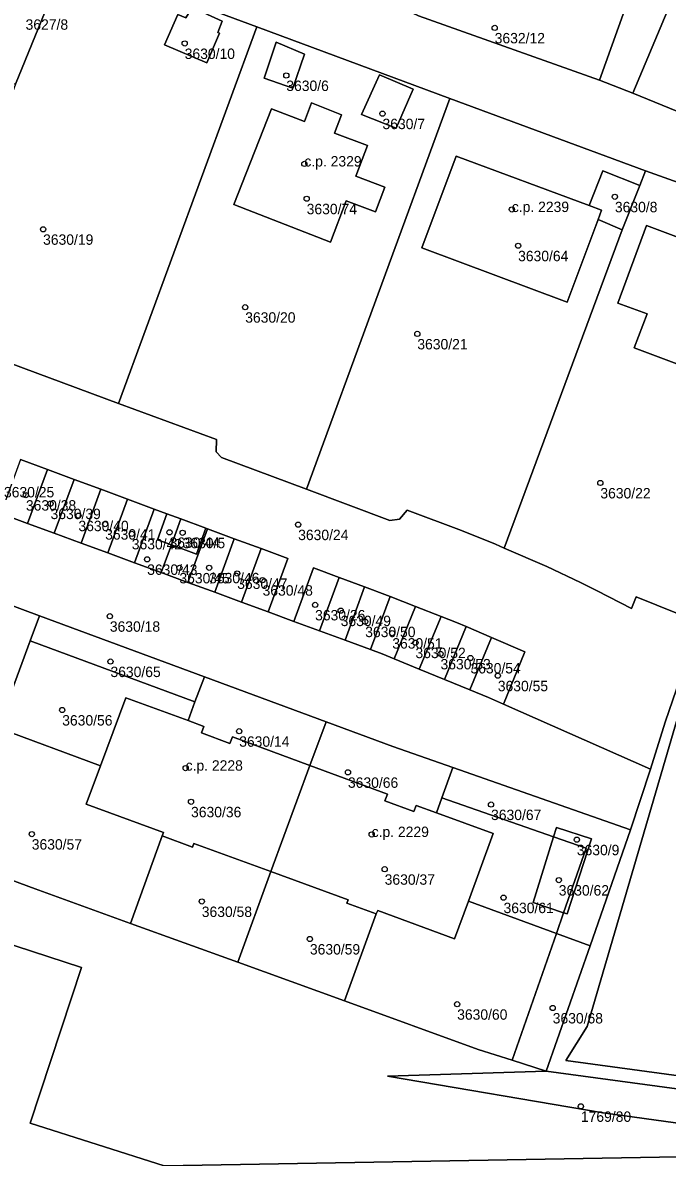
# Model space of a CAD drawing. Extents: x -878211 to -870363, y -1058464 to -1052522.
# Drawn here: x -874783.8 to -874721.8, y -1055376 to -1055266.9 of the extents above; entities that cross this region are included whole.
import ezdxf

# ---------------------------------------------------------------- set-up
doc = ezdxf.new("R2010")
doc.units = 0
for name, color, linetype in [('Definiční body', 7, 'Continuous'), ('Polygon budovy', 7, 'Continuous'), ('Polygon parcely', 7, 'Continuous')]:
    doc.layers.add(name, color=color, linetype=linetype)

msp = doc.modelspace()

# ---------------------------------------------------------------- linework, layer by layer
at = {"layer": 'Definiční body'}
for centre in [(-874738.37, -1055267.36994), (-874768.18, -1055268.86994), (-874758.41, -1055271.94994), (-874749.16, -1055275.61994), (-874756.67, -1055280.44994), (-874756.45, -1055283.79994), (-874726.81, -1055283.60994), (-874736.72, -1055284.82994), (-874781.8, -1055286.73994), (-874736.12, -1055288.31994), (-874762.36, -1055294.22994), (-874745.81, -1055296.79994), (-874728.21, -1055311.12994), (-874783.45, -1055312.29994), (-874781.08, -1055313.11994), (-874778.4, -1055314.27994), (-874775.83, -1055315.08994), (-874773.27, -1055316.02994), (-874769.64, -1055315.87994), (-874768.38, -1055315.91994), (-874757.27, -1055315.13994), (-874771.79, -1055318.47994), (-874768.69, -1055319.29994), (-874765.83, -1055319.28994), (-874763.13, -1055319.82994), (-874760.69, -1055320.47994), (-874755.64, -1055322.85994), (-874753.18, -1055323.40994), (-874775.38, -1055323.94994), (-874750.82, -1055324.46994), (-874748.22, -1055325.56994), (-874745.99, -1055326.48994), (-874743.58, -1055327.56994), (-874740.7, -1055327.95994), (-874775.32, -1055328.30994), (-874738.07, -1055329.66994), (-874779.96, -1055332.96994), (-874762.94, -1055335.00994), (-874768.09, -1055338.54994), (-874752.48, -1055338.95994), (-874767.57, -1055341.78994), (-874738.72, -1055342.05994), (-874782.89, -1055344.89994), (-874750.2, -1055344.92994), (-874730.47, -1055345.43994), (-874748.95, -1055348.27994), (-874732.21, -1055349.31994), (-874766.54, -1055351.37994), (-874737.52, -1055351.00994), (-874756.14, -1055354.98994), (-874741.98, -1055361.25994), (-874732.79, -1055361.61994), (-874730.08, -1055371.07994)]:
    msp.add_circle(centre, 0.25, dxfattribs=at)
at = {"layer": 'Polygon budovy'}
for points in [[(-874759.84, -1055275.15), (-874763.44, -1055284.37), (-874754.16, -1055287.97), (-874752.65, -1055283.99), (-874749.84, -1055285.05), (-874748.93, -1055282.68), (-874751.72, -1055281.62), (-874750.61, -1055278.69), (-874753.76, -1055277.49), (-874753.09, -1055275.73), (-874755.99, -1055274.58), (-874756.66, -1055276.36)], [(-874742.09, -1055279.7), (-874745.37, -1055288.53), (-874731.39, -1055293.74), (-874728.43, -1055285.8), (-874728.09, -1055284.89), (-874729.3, -1055284.44)], [(-874726.54, -1055293.83), (-874723.72, -1055294.87), (-874724.95, -1055298.15), (-874717.78, -1055300.82), (-874713.77, -1055290.13), (-874723.76, -1055286.39)], [(-874776.28, -1055338.33), (-874777.65, -1055342.02), (-874770.21, -1055344.75), (-874770.34, -1055345.08), (-874767.43, -1055346.15), (-874767.31, -1055345.81), (-874759.9, -1055348.51), (-874756.14, -1055338.31), (-874763.59, -1055335.55), (-874763.83, -1055336.18), (-874766.57, -1055335.16), (-874766.34, -1055334.54), (-874767.86, -1055333.98), (-874773.85, -1055331.78)], [(-874748.67, -1055341.06), (-874756.14, -1055338.31), (-874759.9, -1055348.51), (-874752.46, -1055351.22), (-874752.58, -1055351.53), (-874749.77, -1055352.56), (-874749.62, -1055352.26), (-874742.23, -1055354.97), (-874740.9, -1055351.36), (-874738.51, -1055344.84), (-874743.98, -1055342.85), (-874745.92, -1055342.14), (-874746.14, -1055342.74), (-874748.92, -1055341.71)]]:
    msp.add_lwpolyline(points, close=True, dxfattribs=at)
at = {"layer": 'Polygon parcely'}
for points in [[(-874835.52, -1055241.09), (-874834.44, -1055241.38), (-874798.77, -1055251.16), (-874779.44, -1055260.52), (-874761.24, -1055267.27), (-874742.67, -1055274.16), (-874723.87, -1055281.13), (-874706.08, -1055287.47), (-874704.81, -1055281.95), (-874725.08, -1055273.66), (-874728.3, -1055272.4), (-874745.69, -1055266.21), (-874749.3, -1055264.48), (-874757.14, -1055261.74), (-874777.08, -1055254.22), (-874797.25, -1055247.53), (-874807.14, -1055243.74), (-874807.42, -1055244.48), (-874831.94, -1055236.51), (-874836.79, -1055234.93), (-874837.81, -1055237.29), (-874838.89, -1055239.93), (-874836.99, -1055240.61)], [(-874748.88, -1055244.72), (-874761.74, -1055239.82), (-874767.85, -1055256.26), (-874749.3, -1055264.48), (-874745.69, -1055266.21), (-874728.3, -1055272.4), (-874722.04, -1055254.94), (-874732.53, -1055250.94), (-874736.12, -1055259.7), (-874747.56, -1055255.02), (-874750.75, -1055256.35), (-874753.56, -1055249.62), (-874750.37, -1055248.23)], [(-874803.25, -1055267.2), (-874784.44, -1055272.77), (-874779.44, -1055260.52), (-874798.77, -1055251.16), (-874801, -1055259.25)], [(-874725.08, -1055273.66), (-874704.81, -1055281.95), (-874703.54, -1055282.47), (-874697.17, -1055267.28), (-874718.48, -1055257.92)], [(-874793.11, -1055296.61), (-874774.54, -1055303.48), (-874761.24, -1055267.27), (-874779.44, -1055260.52), (-874784.44, -1055272.77)], [(-874768.85, -1055266.09), (-874770.12, -1055268.99), (-874766.05, -1055270.73), (-874764.82, -1055267.87), (-874765, -1055267.8), (-874764.57, -1055266.72), (-874767.46, -1055265.4), (-874768.06, -1055266.41)], [(-874768.85, -1055266.09), (-874768.06, -1055266.41), (-874767.46, -1055265.4), (-874764.57, -1055266.72), (-874765, -1055267.8), (-874764.82, -1055267.87), (-874766.05, -1055270.73), (-874770.12, -1055268.99)], [(-874774.54, -1055303.48), (-874765.11, -1055306.96), (-874765.16, -1055308.13), (-874764.65, -1055308.68), (-874756.48, -1055311.73), (-874742.67, -1055274.16), (-874761.24, -1055267.27)], [(-874759.39, -1055268.76), (-874756.67, -1055269.9), (-874757.78, -1055273.17), (-874760.55, -1055272.2)], [(-874759.39, -1055268.76), (-874760.55, -1055272.2), (-874757.78, -1055273.17), (-874756.67, -1055269.9)], [(-874747.86, -1055277.01), (-874751.17, -1055275.69), (-874749.44, -1055271.89), (-874746.2, -1055273.25)], [(-874747.86, -1055277.01), (-874746.2, -1055273.25), (-874749.44, -1055271.89), (-874751.17, -1055275.69)], [(-874728.43, -1055285.8), (-874731.39, -1055293.74), (-874745.37, -1055288.53), (-874742.09, -1055279.7), (-874729.3, -1055284.44), (-874727.96, -1055281.13), (-874724.4, -1055282.53), (-874723.87, -1055281.13), (-874742.67, -1055274.16), (-874756.48, -1055311.73), (-874748.46, -1055314.73), (-874747.51, -1055314.6), (-874746.8, -1055313.74), (-874741.56, -1055315.7), (-874738.3, -1055317.02), (-874737.47, -1055317.39), (-874726.11, -1055286.79)], [(-874759.84, -1055275.15), (-874763.44, -1055284.37), (-874754.16, -1055287.97), (-874752.65, -1055283.99), (-874749.84, -1055285.05), (-874748.93, -1055282.68), (-874751.72, -1055281.62), (-874750.61, -1055278.69), (-874753.76, -1055277.49), (-874753.09, -1055275.73), (-874755.99, -1055274.58), (-874756.66, -1055276.36)], [(-874759.84, -1055275.15), (-874756.66, -1055276.36), (-874755.99, -1055274.58), (-874753.09, -1055275.73), (-874753.76, -1055277.49), (-874750.61, -1055278.69), (-874751.72, -1055281.62), (-874748.93, -1055282.68), (-874749.84, -1055285.05), (-874752.65, -1055283.99), (-874754.16, -1055287.97), (-874763.44, -1055284.37)], [(-874728.43, -1055285.8), (-874728.09, -1055284.89), (-874729.3, -1055284.44), (-874742.09, -1055279.7), (-874745.37, -1055288.53), (-874731.39, -1055293.74)], [(-874724.77, -1055322.08), (-874718.63, -1055324.55), (-874706.08, -1055287.47), (-874723.87, -1055281.13), (-874724.4, -1055282.53), (-874726.11, -1055286.79), (-874737.47, -1055317.39), (-874733.37, -1055319.18), (-874730.12, -1055320.72), (-874728.52, -1055321.5), (-874725.22, -1055323.2)], [(-874729.3, -1055284.44), (-874728.09, -1055284.89), (-874728.43, -1055285.8), (-874726.11, -1055286.79), (-874724.4, -1055282.53), (-874727.96, -1055281.13)], [(-874726.54, -1055293.83), (-874723.76, -1055286.39), (-874713.77, -1055290.13), (-874717.78, -1055300.82), (-874724.95, -1055298.15), (-874723.72, -1055294.87)], [(-874726.54, -1055293.83), (-874723.72, -1055294.87), (-874724.95, -1055298.15), (-874717.78, -1055300.82), (-874713.77, -1055290.13), (-874723.76, -1055286.39)], [(-874783.3, -1055315.03), (-874781.39, -1055309.83), (-874783.96, -1055308.88), (-874785.87, -1055314.08)], [(-874780.73, -1055315.97), (-874778.82, -1055310.79), (-874781.39, -1055309.83), (-874783.3, -1055315.03)], [(-874778.15, -1055316.91), (-874776.25, -1055311.74), (-874778.82, -1055310.79), (-874780.73, -1055315.97)], [(-874775.58, -1055317.86), (-874773.68, -1055312.69), (-874776.25, -1055311.74), (-874778.15, -1055316.91)], [(-874773.01, -1055318.8), (-874771.11, -1055313.64), (-874773.68, -1055312.69), (-874775.58, -1055317.86)], [(-874770.79, -1055316.6), (-874769.89, -1055314.09), (-874771.11, -1055313.64), (-874773.01, -1055318.8), (-874770.44, -1055319.75), (-874769.46, -1055317.09)], [(-874768.55, -1055314.59), (-874769.89, -1055314.09), (-874770.79, -1055316.6), (-874769.46, -1055317.09)], [(-874769.46, -1055317.09), (-874767.04, -1055317.97), (-874766.15, -1055315.48), (-874768.55, -1055314.59)], [(-874767.87, -1055320.69), (-874765.98, -1055315.54), (-874766.15, -1055315.48), (-874767.04, -1055317.97), (-874769.46, -1055317.09), (-874770.44, -1055319.75)], [(-874765.29, -1055321.63), (-874763.41, -1055316.49), (-874765.98, -1055315.54), (-874767.87, -1055320.69), (-874765.63, -1055321.51)], [(-874762.72, -1055322.58), (-874760.84, -1055317.45), (-874763.41, -1055316.49), (-874765.29, -1055321.63)], [(-874762.72, -1055322.58), (-874760.16, -1055323.52), (-874758.26, -1055318.4), (-874760.84, -1055317.45)], [(-874755.22, -1055325.34), (-874753.34, -1055320.22), (-874755.8, -1055319.31), (-874757.67, -1055324.44)], [(-874793.75, -1055325.42), (-874787.91, -1055327.74), (-874791.23, -1055335.94), (-874797.01, -1055333.65), (-874800.92, -1055343.52), (-874790.75, -1055347.15), (-874786.14, -1055334.68), (-874783.05, -1055326.33), (-874782.15, -1055323.9), (-874791.74, -1055320.35)], [(-874752.76, -1055326.25), (-874750.88, -1055321.13), (-874753.34, -1055320.22), (-874755.22, -1055325.34)], [(-874750.3, -1055327.15), (-874748.42, -1055322.05), (-874748.69, -1055321.94), (-874750.88, -1055321.13), (-874752.76, -1055326.25)], [(-874748.04, -1055328.03), (-874745.97, -1055323), (-874748.42, -1055322.05), (-874750.3, -1055327.15), (-874749.19, -1055327.56)], [(-874745.62, -1055329.03), (-874743.53, -1055323.96), (-874745.97, -1055323), (-874748.04, -1055328.03)], [(-874766.27, -1055329.77), (-874782.15, -1055323.9), (-874783.05, -1055326.33), (-874767.2, -1055332.19)], [(-874741.1, -1055324.95), (-874742.04, -1055324.54), (-874743.53, -1055323.96), (-874745.62, -1055329.03), (-874743.19, -1055330.03)], [(-874738.69, -1055325.98), (-874741.1, -1055324.95), (-874743.19, -1055330.03), (-874740.76, -1055331.03)], [(-874783.05, -1055326.33), (-874786.14, -1055334.68), (-874776.28, -1055338.33), (-874773.85, -1055331.78), (-874767.86, -1055333.98), (-874767.2, -1055332.19)], [(-874740.76, -1055331.03), (-874738.96, -1055331.77), (-874737.53, -1055332.4), (-874735.47, -1055327.36), (-874738.69, -1055325.98)], [(-874756.14, -1055338.31), (-874754.59, -1055334.09), (-874766.27, -1055329.77), (-874767.2, -1055332.19), (-874767.86, -1055333.98), (-874766.34, -1055334.54), (-874766.57, -1055335.16), (-874763.83, -1055336.18), (-874763.59, -1055335.55)], [(-874759.9, -1055348.51), (-874756.14, -1055338.31), (-874763.59, -1055335.55), (-874763.83, -1055336.18), (-874766.57, -1055335.16), (-874766.34, -1055334.54), (-874767.86, -1055333.98), (-874773.85, -1055331.78), (-874776.28, -1055338.33), (-874777.65, -1055342.02), (-874770.21, -1055344.75), (-874770.34, -1055345.08), (-874767.43, -1055346.15), (-874767.31, -1055345.81)], [(-874743.45, -1055341.41), (-874742.38, -1055338.49), (-874748.18, -1055336.46), (-874754.59, -1055334.09), (-874756.14, -1055338.31), (-874748.67, -1055341.06), (-874748.92, -1055341.71), (-874746.14, -1055342.74), (-874745.92, -1055342.14), (-874743.98, -1055342.85)], [(-874688.89, -1055372.74), (-874679.45, -1055373.08), (-874678.16, -1055373.36), (-874676.41, -1055374.1), (-874675.33, -1055376.98), (-874672.74, -1055366), (-874670.6, -1055360.88), (-874670.01, -1055359.35), (-874677.82, -1055352.57), (-874688.32, -1055346.05), (-874704.27, -1055339.03), (-874720.65, -1055333.29), (-874729.47, -1055363.39), (-874731.53, -1055366.67), (-874692.8, -1055371.94)], [(-874773.39, -1055353.49), (-874770.34, -1055345.08), (-874770.21, -1055344.75), (-874777.65, -1055342.02), (-874776.28, -1055338.33), (-874786.14, -1055334.68), (-874790.75, -1055347.15), (-874782.55, -1055350.17)], [(-874749.77, -1055352.56), (-874749.62, -1055352.26), (-874742.23, -1055354.97), (-874740.9, -1055351.36), (-874738.51, -1055344.84), (-874743.98, -1055342.85), (-874745.92, -1055342.14), (-874746.14, -1055342.74), (-874748.92, -1055341.71), (-874748.67, -1055341.06), (-874756.14, -1055338.31), (-874759.9, -1055348.51), (-874752.46, -1055351.22), (-874752.58, -1055351.53)], [(-874732.44, -1055354.47), (-874729.2, -1055355.64), (-874725.3, -1055344.48), (-874742.38, -1055338.49), (-874743.45, -1055341.41), (-874732.7, -1055345.16), (-874732.42, -1055344.25), (-874729.05, -1055345.36), (-874731.4, -1055352.57), (-874731.74, -1055352.46)], [(-874743.45, -1055341.41), (-874743.98, -1055342.85), (-874738.51, -1055344.84), (-874740.9, -1055351.36), (-874732.44, -1055354.47), (-874731.74, -1055352.46), (-874734.67, -1055351.47), (-874732.7, -1055345.16)], [(-874763.06, -1055357.23), (-874759.9, -1055348.51), (-874767.31, -1055345.81), (-874767.43, -1055346.15), (-874770.34, -1055345.08), (-874773.39, -1055353.49)], [(-874731.74, -1055352.46), (-874729.57, -1055346.25), (-874732.7, -1055345.16), (-874734.67, -1055351.47)], [(-874732.42, -1055344.25), (-874732.7, -1055345.16), (-874729.57, -1055346.25), (-874731.74, -1055352.46), (-874731.4, -1055352.57), (-874729.05, -1055345.36)], [(-874763.06, -1055357.23), (-874752.81, -1055360.94), (-874749.77, -1055352.56), (-874752.58, -1055351.53), (-874752.46, -1055351.22), (-874759.9, -1055348.51)], [(-874736.69, -1055366.65), (-874732.44, -1055354.47), (-874740.9, -1055351.36), (-874742.23, -1055354.97), (-874749.62, -1055352.26), (-874749.77, -1055352.56), (-874752.81, -1055360.94), (-874739.95, -1055365.6)], [(-874733.41, -1055367.7), (-874729.2, -1055355.64), (-874732.44, -1055354.47), (-874736.69, -1055366.65)], [(-874709.16, -1055374.3), (-874708.44, -1055372.39), (-874700.41, -1055373.35), (-874689.3, -1055373.67), (-874733.41, -1055367.7), (-874748.67, -1055368.17), (-874727.94, -1055371.7)]]:
    msp.add_lwpolyline(points, close=True, dxfattribs=at)
for points in [[(-874718.37, -1055244.53), (-874722.04, -1055254.94), (-874728.3, -1055272.4), (-874725.08, -1055273.66), (-874718.48, -1055257.92)], [(-874718.63, -1055324.55), (-874724.77, -1055322.08), (-874725.22, -1055323.2), (-874728.52, -1055321.5), (-874730.12, -1055320.72), (-874733.37, -1055319.18), (-874737.47, -1055317.39), (-874738.3, -1055317.02), (-874741.56, -1055315.7), (-874746.8, -1055313.74), (-874747.51, -1055314.6), (-874748.46, -1055314.73), (-874756.48, -1055311.73), (-874764.65, -1055308.68), (-874765.16, -1055308.13), (-874765.11, -1055306.96), (-874774.54, -1055303.48), (-874793.11, -1055296.61)], [(-874783.96, -1055308.88), (-874781.39, -1055309.83), (-874778.82, -1055310.79), (-874776.25, -1055311.74), (-874773.68, -1055312.69), (-874771.11, -1055313.64), (-874769.89, -1055314.09), (-874768.55, -1055314.59), (-874766.15, -1055315.48), (-874765.98, -1055315.54), (-874763.41, -1055316.49), (-874760.84, -1055317.45), (-874758.26, -1055318.4), (-874760.16, -1055323.52), (-874757.67, -1055324.44), (-874755.8, -1055319.31), (-874753.34, -1055320.22), (-874750.88, -1055321.13), (-874748.69, -1055321.94), (-874748.42, -1055322.05), (-874745.97, -1055323), (-874743.53, -1055323.96), (-874742.04, -1055324.54), (-874741.1, -1055324.95), (-874738.69, -1055325.98), (-874735.47, -1055327.36), (-874737.53, -1055332.4), (-874723.4, -1055338.64), (-874721.99, -1055334.14), (-874719.06, -1055325.64)], [(-874791.74, -1055320.35), (-874782.15, -1055323.9), (-874766.27, -1055329.77), (-874754.59, -1055334.09), (-874748.18, -1055336.46), (-874742.38, -1055338.49), (-874725.3, -1055344.48), (-874723.4, -1055338.64), (-874737.53, -1055332.4), (-874738.96, -1055331.77), (-874740.76, -1055331.03), (-874743.19, -1055330.03), (-874745.62, -1055329.03), (-874748.04, -1055328.03), (-874749.19, -1055327.56), (-874750.3, -1055327.15), (-874752.76, -1055326.25), (-874755.22, -1055325.34), (-874757.67, -1055324.44), (-874760.16, -1055323.52), (-874762.72, -1055322.58), (-874765.29, -1055321.63), (-874765.63, -1055321.51), (-874767.87, -1055320.69), (-874770.44, -1055319.75), (-874773.01, -1055318.8), (-874775.58, -1055317.86), (-874778.15, -1055316.91), (-874780.73, -1055315.97), (-874783.3, -1055315.03), (-874785.87, -1055314.08)], [(-874709.16, -1055374.3), (-874727.94, -1055371.7), (-874748.67, -1055368.17), (-874733.41, -1055367.7), (-874736.69, -1055366.65), (-874739.95, -1055365.6), (-874752.81, -1055360.94), (-874763.06, -1055357.23), (-874773.39, -1055353.49), (-874782.55, -1055350.17), (-874790.75, -1055347.15), (-874800.92, -1055343.52), (-874806.57, -1055341.5), (-874812.31, -1055339.45), (-874822.11, -1055335.95), (-874825.87, -1055334.6), (-874827.08, -1055334.17), (-874843.74, -1055328.02), (-874862.39, -1055321.15), (-874867.83, -1055319.14)], [(-874719.06, -1055325.64), (-874721.99, -1055334.14), (-874723.4, -1055338.64), (-874725.3, -1055344.48), (-874729.2, -1055355.64), (-874733.41, -1055367.7), (-874689.3, -1055373.67)], [(-874692.8, -1055371.94), (-874731.53, -1055366.67), (-874729.47, -1055363.39), (-874720.65, -1055333.29)], [(-874819.46, -1055344.22), (-874778.09, -1055357.74), (-874783.04, -1055372.71), (-874770.15, -1055376.81), (-874709.71, -1055375.75)], [(-874709.71, -1055375.75), (-874770.15, -1055376.81), (-874783.04, -1055372.71), (-874778.09, -1055357.74), (-874819.46, -1055344.22)]]:
    msp.add_lwpolyline(points, dxfattribs=at)

# ---------------------------------------------------------------- texts
at = {"layer": 'Definiční body'}
for s, p in [('3627/8', (-874783.48, -1055267.549)), ('3632/12', (-874738.37, -1055268.859)), ('3630/10', (-874768.18, -1055270.359)), ('3630/6', (-874758.41, -1055273.439)), ('3630/7', (-874749.16, -1055277.109)), ('c.p. 2329', (-874756.67, -1055280.7)), ('c.p. 2239', (-874736.72, -1055285.08)), ('3630/8', (-874726.81, -1055285.099)), ('3630/74', (-874756.45, -1055285.289)), ('3630/19', (-874781.8, -1055288.229)), ('3630/64', (-874736.12, -1055289.809)), ('3630/20', (-874762.36, -1055295.719)), ('3630/21', (-874745.81, -1055298.289)), ('3630/25', (-874785.56, -1055312.519)), ('3630/22', (-874728.21, -1055312.619)), ('3630/38', (-874783.45, -1055313.789)), ('3630/39', (-874781.08, -1055314.609)), ('3630/40', (-874778.4, -1055315.769)), ('3630/41', (-874775.83, -1055316.579)), ('3630/24', (-874757.27, -1055316.629)), ('3630/42', (-874773.27, -1055317.519)), ('3630/44', (-874769.64, -1055317.369)), ('3630/5', (-874768.38, -1055317.409)), ('3630/43', (-874771.79, -1055319.969)), ('3630/45', (-874768.69, -1055320.789)), ('3630/46', (-874765.83, -1055320.779)), ('3630/47', (-874763.13, -1055321.319)), ('3630/48', (-874760.69, -1055321.969)), ('3630/26', (-874755.64, -1055324.349)), ('3630/18', (-874775.38, -1055325.439)), ('3630/49', (-874753.18, -1055324.899)), ('3630/50', (-874750.82, -1055325.959)), ('3630/51', (-874748.22, -1055327.059)), ('3630/52', (-874745.99, -1055327.979)), ('3630/65', (-874775.32, -1055329.799)), ('3630/53', (-874743.58, -1055329.059)), ('3630/54', (-874740.7, -1055329.449)), ('3630/55', (-874738.07, -1055331.159)), ('3630/56', (-874779.96, -1055334.459)), ('3630/14', (-874762.94, -1055336.499)), ('c.p. 2228', (-874768.09, -1055338.8)), ('3630/66', (-874752.48, -1055340.449)), ('3630/36', (-874767.57, -1055343.279)), ('3630/67', (-874738.72, -1055343.549)), ('c.p. 2229', (-874750.2, -1055345.179)), ('3630/57', (-874782.89, -1055346.389)), ('3630/9', (-874730.47, -1055346.929)), ('3630/37', (-874748.95, -1055349.769)), ('3630/62', (-874732.21, -1055350.809)), ('3630/58', (-874766.54, -1055352.869)), ('3630/61', (-874737.52, -1055352.499)), ('3630/59', (-874756.14, -1055356.479)), ('3630/60', (-874741.98, -1055362.749)), ('3630/68', (-874732.79, -1055363.109)), ('1769/80', (-874730.08, -1055372.569))]:
    msp.add_text(s, height=0.999996, dxfattribs=at).set_placement(p)

doc.saveas('drawing.dxf')
